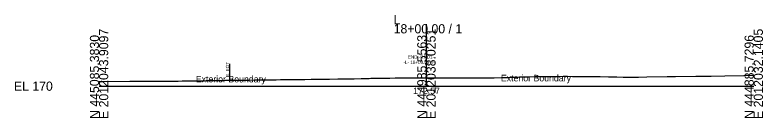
# Model space of a CAD drawing. Extents: x -26 to 4203, y -10 to 9526.
# Drawn here: x -25.7 to 202.8, y 7990.3 to 8021.7 of the extents above; entities that cross this region are included whole.
import ezdxf

# ---------------------------------------------------------------- set-up
doc = ezdxf.new("R2010")
doc.units = 0
for name, color, linetype in [('Default', 7, 'Continuous'), ('Exist Cross Section Cell', 7, 'Continuous'), ('Exist XS Center Line Elevation Label', 7, 'Continuous'), ('Exist XS Ground Line', 7, 'Continuous'), ('Prop XS Label Text', 7, 'Continuous'), ('Prop XS SE Text', 7, 'Continuous'), ('Scratch_Level_0', 7, 'Continuous')]:
    doc.layers.add(name, color=color, linetype=linetype)

msp = doc.modelspace()

# ---------------------------------------------------------------- linework, layer by layer
at = {"layer": 'Exist Cross Section Cell'}
for p, q in [((100, 8000), (100, 8018.87)), ((0, 8000), (100, 8000)), ((100, 8000), (200, 8000))]:
    msp.add_line(p, q, dxfattribs=at)
at = {"layer": 'Exist XS Ground Line'}
msp.add_lwpolyline([(0, 8001.43), (1.14, 8001.44), (9.39, 8001.48), (10.17, 8001.48), (16.38, 8001.52), (17.16, 8001.53), (17.5, 8001.53), (22.86, 8001.56), (24.2, 8001.57), (25.35, 8001.58), (27.57, 8001.61), (28.04, 8001.62), (30.44, 8001.65), (32.02, 8001.67), (32.74, 8001.69), (33.12, 8001.7), (35.55, 8001.74), (36.16, 8001.74), (38.11, 8001.77), (38.58, 8001.78), (39.83, 8001.79), (40.25, 8001.8), (41.33, 8001.81), (42.75, 8001.82), (43.6, 8001.83), (45.25, 8001.84), (45.75, 8001.85), (47.39, 8001.88), (47.9, 8001.88), (48.91, 8001.9), (50.42, 8001.92), (51.74, 8001.93), (52.9, 8001.94), (54.11, 8001.96), (55.42, 8001.98), (56.87, 8001.99), (57.92, 8002), (59.53, 8002.02), (60.41, 8002.03), (62.15, 8002.05), (62.85, 8002.06), (64.81, 8002.09), (65.29, 8002.09), (65.71, 8002.1), (67.9, 8002.14), (70.41, 8002.18), (72.95, 8002.22), (74.15, 8002.24), (75.55, 8002.26), (77.98, 8002.28), (80.12, 8002.32), (80.44, 8002.33), (82.52, 8002.38), (82.99, 8002.39), (84.86, 8002.41), (85.46, 8002.41), (87.25, 8002.45), (87.99, 8002.47), (88.82, 8002.48), (90.5, 8002.49), (91.5, 8002.5), (93, 8002.51), (94.33, 8002.51), (95.5, 8002.52), (96.72, 8002.54), (98, 8002.55), (99.46, 8002.57), (100, 8002.57), (100.51, 8002.58), (102.13, 8002.57), (103, 8002.57), (103.78, 8002.57), (105.49, 8002.56), (107.43, 8002.55), (108, 8002.55), (108.51, 8002.56), (110.49, 8002.58), (110.85, 8002.58), (113.01, 8002.57), (115.54, 8002.57), (116.8, 8002.56), (118.01, 8002.56), (120.7, 8002.54), (122.99, 8002.59), (125.02, 8002.67), (125.52, 8002.69), (127.42, 8002.75), (128, 8002.77), (128.64, 8002.79), (130.43, 8002.85), (131.35, 8002.87), (133.05, 8002.9), (134.07, 8002.92), (135.55, 8002.94), (136.77, 8002.96), (138.1, 8002.97), (139.4, 8002.97), (140.76, 8002.99), (141.78, 8003), (142.4, 8003), (143.06, 8003), (144.68, 8002.99), (145.57, 8002.99), (146.36, 8002.98), (148.06, 8002.97), (148.72, 8002.96), (150.58, 8002.95), (152.66, 8002.95), (153.09, 8002.94), (155.58, 8002.86), (158.13, 8002.82), (160.13, 8002.78), (160.56, 8002.77), (161.42, 8002.76), (162.63, 8002.74), (163.28, 8002.72), (164.83, 8002.75), (167.3, 8002.81), (173.57, 8002.93), (176.12, 8002.97), (182.29, 8003), (186.97, 8003.04), (191.13, 8003.11), (196.99, 8003.26), (200, 8003.32)], dxfattribs=at)
at = {"layer": 'Prop XS Label Text'}
msp.add_line((39.83, 8006.79), (39.83, 8001.79), dxfattribs=at)

# ---------------------------------------------------------------- texts
at = {"layer": 'Default'}
msp.add_text('-', height=0.0001, dxfattribs=at).set_placement((0, 8000))
at = {"layer": 'Exist Cross Section Cell'}
for s, p in [('L', (90, 8018.87)), ('18+00.00 / 1', (90, 8016.07)), ('EL 170', (-26, 7998.6))]:
    msp.add_text(s, height=2.8, dxfattribs=at).set_placement(p)
for s, p in [('E 2012043.9097', (2.8, 7990)), ('E 2012038.0251', (102.8, 7990)), ('E 2012032.1405', (202.8, 7990)), ('N 445085.3830', (0, 7990)), ('N 444985.5563', (100, 7990)), ('N 444885.7296', (200, 7990))]:
    msp.add_text(s, height=2.8, rotation=90, dxfattribs=at).set_placement(p)
at = {"layer": 'Exist XS Center Line Elevation Label'}
msp.add_text('172.57', height=2, dxfattribs=at).set_placement((95.94, 7997.57))
at = {"layer": 'Prop XS Label Text'}
msp.add_text('E. EOT', height=1, rotation=90, dxfattribs=at).set_placement((39.73, 8002.82))
at = {"layer": 'Prop XS SE Text'}
for s, p in [('-L- 18+09.43+/-', (93.03, 8006.76)), ('END -RND1-', (94.36, 8008.38))]:
    msp.add_text(s, height=1, dxfattribs=at).set_placement(p)
at = {"layer": 'Scratch_Level_0'}
for p in [(29.55, 8001.14), (122.76, 8001.45)]:
    msp.add_text('Exterior Boundary', height=2, dxfattribs=at).set_placement(p)

doc.saveas('drawing.dxf')
